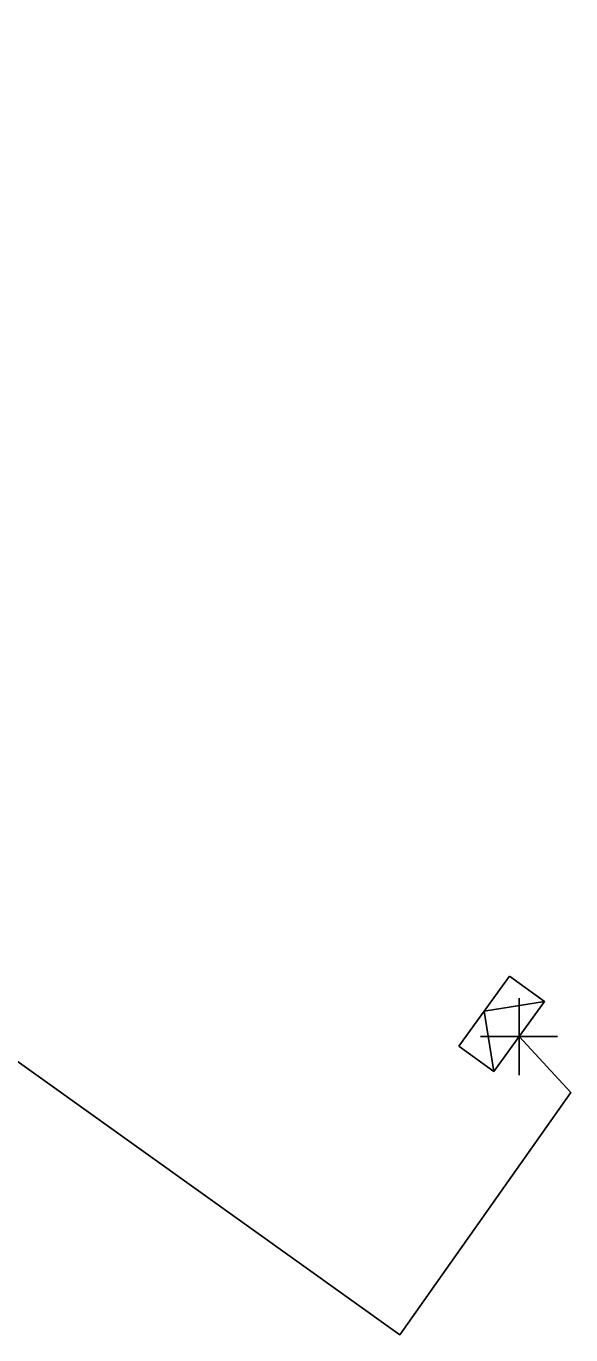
# Model space of a CAD drawing. Extents: x -540466 to -537383, y -1184038 to -1179972.
# Drawn here: x -537561.38 to -537552.54, y -1180619.26 to -1180598.02 of the extents above; entities that cross this region are included whole.
import ezdxf

# ---------------------------------------------------------------- set-up
doc = ezdxf.new("R2010")
doc.units = 0
for name, color, linetype in [('Vrstva 1', 7, 'Continuous'), ('Vrstva 31', 7, 'Continuous'), ('Vrstva 34', 7, 'Continuous'), ('Vrstva 52', 7, 'Continuous'), ('Vrstva 9', 7, 'Continuous')]:
    doc.layers.add(name, color=color, linetype=linetype)

# ---------------------------------------------------------------- blocks, each defined once
blk = doc.blocks.new('NN800')
at = {"layer": 'Vrstva 1'}
for points in [[(-0.442, 0.442), (0.442, -0.442)], [(-0.442, -0.442), (0.442, 0.442)]]:
    blk.add_lwpolyline(points, dxfattribs=at)
blk = doc.blocks.new('NN630')
at = {"layer": 'Vrstva 9'}
for points in [[(-0.003, -0.7), (-0.703, 0)], [(-0.703, -0.7), (-0.703, 0), (0.697, 0), (0.697, -0.7)], [(-0.003, -0.7), (0.697, 0)], [(-0.703, -0.7), (0.697, -0.7)]]:
    blk.add_lwpolyline(points, dxfattribs=at)

msp = doc.modelspace()

# ---------------------------------------------------------------- linework, layer by layer
at = {"layer": 'Vrstva 52'}
msp.add_lwpolyline([(-537571.075, -1180598.015), (-537572.231, -1180598.804), (-537576.04, -1180604.433), (-537555.316, -1180619.264), (-537552.54, -1180615.33), (-537553.38, -1180614.422)], dxfattribs=at)

# ---------------------------------------------------------------- block references
at = {"layer": 'Vrstva 31', "rotation": -125.94396681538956}
msp.add_blockref('NN630', (-537553.38, -1180614.422), dxfattribs=at)
at = {"layer": 'Vrstva 34', "rotation": 45}
msp.add_blockref('NN800', (-537553.38, -1180614.422), dxfattribs=at)

doc.saveas('drawing.dxf')
